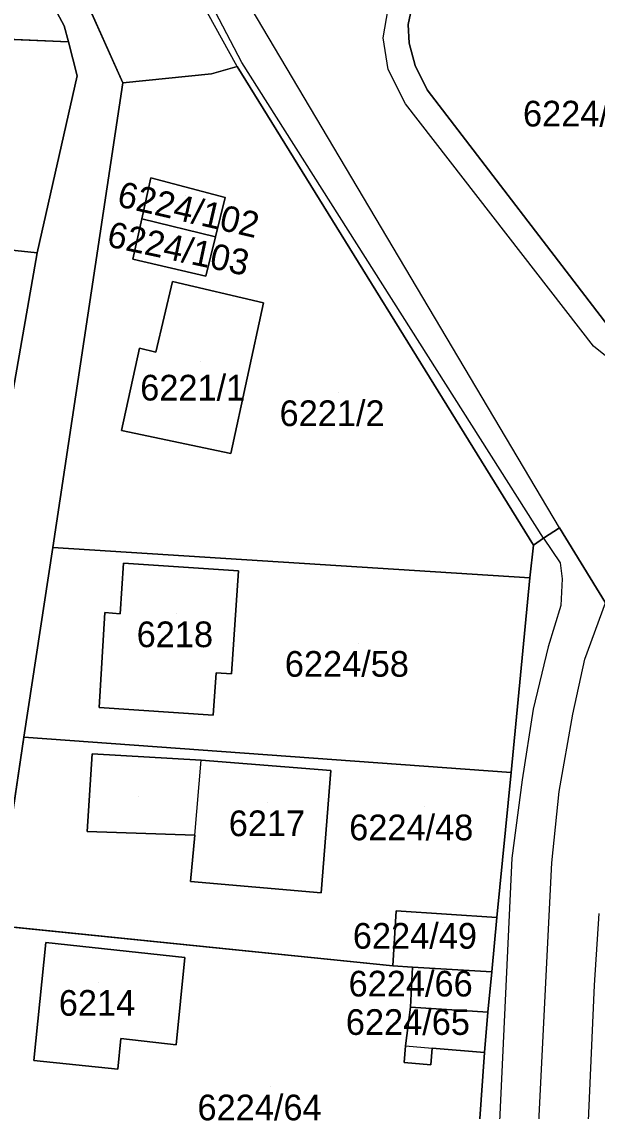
# Model space of a CAD drawing. Extents: x -266199 to -261993, y -1239047 to -1235108.
# Drawn here: x -263718.6 to -263673.7, y -1236139.4 to -1236054.6 of the extents above; entities that cross this region are included whole.
import ezdxf

# ---------------------------------------------------------------- set-up
doc = ezdxf.new("R2010")
doc.units = 0
for name, color, linetype in [('body_kn', 7, 'Continuous'), ('kladpar_druhypozemkov', 7, 'Continuous'), ('kladpar_hranice', 7, 'Continuous'), ('kladpar_parcelnecisla', 7, 'Continuous'), ('kladpar_plochy', 7, 'Continuous'), ('zappar_hrandruhpozemk', 7, 'Continuous')]:
    doc.layers.add(name, color=color, linetype=linetype)

msp = doc.modelspace()

# ---------------------------------------------------------------- linework, layer by layer
at = {"layer": 'body_kn'}
for p, q in [((-263715.28, -1236054.87), (-263715.28, -1236054.87)), ((-263688.48, -1236054.78), (-263688.48, -1236054.78)), ((-263690.41, -1236055.82), (-263690.41, -1236055.82)), ((-263714.94, -1236056.13), (-263714.94, -1236056.13)), ((-263714.94, -1236056.13), (-263714.94, -1236056.13)), ((-263688.4, -1236056.23), (-263688.4, -1236056.23)), ((-263701.79, -1236058.03), (-263701.79, -1236058.03)), ((-263701.79, -1236058.03), (-263701.79, -1236058.03)), ((-263701.43, -1236057.72), (-263701.43, -1236057.72)), ((-263690.04, -1236058.28), (-263690.04, -1236058.28)), ((-263687.92, -1236057.95), (-263687.92, -1236057.95)), ((-263714.25, -1236058.77), (-263714.25, -1236058.77)), ((-263703.78, -1236058.61), (-263703.78, -1236058.61)), ((-263710.7, -1236059.31), (-263710.7, -1236059.31)), ((-263710.7, -1236059.31), (-263710.7, -1236059.31)), ((-263687, -1236059.86), (-263687, -1236059.86)), ((-263688.67, -1236060.94), (-263688.67, -1236060.94)), ((-263708.52, -1236066.71), (-263708.52, -1236066.71)), ((-263702.73, -1236068.23), (-263702.73, -1236068.23)), ((-263702.73, -1236068.23), (-263702.73, -1236068.23)), ((-263709.23, -1236069.89), (-263709.23, -1236069.89)), ((-263703.48, -1236071.29), (-263703.48, -1236071.29)), ((-263703.48, -1236071.29), (-263703.48, -1236071.29)), ((-263717.36, -1236072.55), (-263717.36, -1236072.55)), ((-263709.93, -1236073.03), (-263709.93, -1236073.03)), ((-263704.23, -1236074.36), (-263704.23, -1236074.36)), ((-263706.82, -1236074.77), (-263706.82, -1236074.77)), ((-263699.74, -1236076.44), (-263699.74, -1236076.44)), ((-263699.74, -1236076.44), (-263699.74, -1236076.44)), ((-263709.39, -1236079.97), (-263709.39, -1236079.97)), ((-263708.12, -1236080.28), (-263708.12, -1236080.28)), ((-263674.05, -1236079.8), (-263674.05, -1236079.8)), ((-263710.8, -1236086.38), (-263710.8, -1236086.38)), ((-263702.28, -1236088.17), (-263702.28, -1236088.17)), ((-263676.68, -1236093.96), (-263676.68, -1236093.96)), ((-263676.68, -1236093.96), (-263676.68, -1236093.96)), ((-263677.94, -1236094.75), (-263677.94, -1236094.75)), ((-263677.94, -1236094.75), (-263677.94, -1236094.75)), ((-263716.15, -1236095.47), (-263716.15, -1236095.47)), ((-263678.7, -1236095.31), (-263678.7, -1236095.31)), ((-263710.65, -1236096.71), (-263710.65, -1236096.71)), ((-263701.68, -1236097.31), (-263701.68, -1236097.31)), ((-263701.68, -1236097.31), (-263701.68, -1236097.31)), ((-263676.64, -1236096.67), (-263676.64, -1236096.67)), ((-263679.01, -1236097.85), (-263679.01, -1236097.85)), ((-263679.01, -1236097.85), (-263679.01, -1236097.85)), ((-263676.49, -1236097.93), (-263676.49, -1236097.93)), ((-263712.1, -1236100.55), (-263712.1, -1236100.55)), ((-263710.9, -1236100.64), (-263710.9, -1236100.64)), ((-263676.59, -1236099.99), (-263676.59, -1236099.99)), ((-263677.57, -1236103.21), (-263677.57, -1236103.21)), ((-263674.72, -1236104.17), (-263674.72, -1236104.17)), ((-263703.44, -1236105.24), (-263703.44, -1236105.24)), ((-263702.23, -1236105.32), (-263702.23, -1236105.32)), ((-263712.55, -1236107.94), (-263712.55, -1236107.94)), ((-263678.73, -1236108.06), (-263678.73, -1236108.06)), ((-263703.65, -1236108.54), (-263703.65, -1236108.54)), ((-263675.64, -1236108.45), (-263675.64, -1236108.45)), ((-263718.4, -1236110.25), (-263718.4, -1236110.25)), ((-263713.08, -1236111.54), (-263713.08, -1236111.54)), ((-263704.6, -1236112.04), (-263704.6, -1236112.04)), ((-263694.49, -1236112.83), (-263694.49, -1236112.83)), ((-263694.49, -1236112.83), (-263694.49, -1236112.83)), ((-263680.46, -1236112.99), (-263680.46, -1236112.99)), ((-263680.46, -1236112.99), (-263680.46, -1236112.99)), ((-263679.6, -1236113.56), (-263679.6, -1236113.56)), ((-263676.71, -1236114.47), (-263676.71, -1236114.47)), ((-263713.47, -1236117.6), (-263713.47, -1236117.6)), ((-263705.1, -1236117.87), (-263705.1, -1236117.87)), ((-263705.1, -1236117.87), (-263705.1, -1236117.87)), ((-263680.39, -1236119.66), (-263680.39, -1236119.66)), ((-263677.29, -1236120.03), (-263677.29, -1236120.03)), ((-263705.42, -1236121.47), (-263705.42, -1236121.47)), ((-263695.24, -1236122.36), (-263695.24, -1236122.36)), ((-263689.4, -1236123.77), (-263689.4, -1236123.77)), ((-263681.57, -1236124.27), (-263681.57, -1236124.27)), ((-263681.57, -1236124.27), (-263681.57, -1236124.27)), ((-263716.69, -1236126.24), (-263716.69, -1236126.24)), ((-263716.69, -1236126.24), (-263716.69, -1236126.24)), ((-263705.87, -1236127.4), (-263705.87, -1236127.4)), ((-263689.67, -1236128.05), (-263689.67, -1236128.05)), ((-263688.13, -1236128.14), (-263688.13, -1236128.14)), ((-263681.97, -1236128.52), (-263681.97, -1236128.52)), ((-263681.97, -1236128.52), (-263681.97, -1236128.52)), ((-263673.98, -1236129.56), (-263673.98, -1236129.56)), ((-263688.3, -1236131.27), (-263688.3, -1236131.27)), ((-263682.27, -1236131.64), (-263682.27, -1236131.64)), ((-263682.27, -1236131.64), (-263682.27, -1236131.64)), ((-263710.86, -1236133.7), (-263710.86, -1236133.7)), ((-263706.54, -1236134.19), (-263706.54, -1236134.19)), ((-263688.67, -1236134.27), (-263688.67, -1236134.27)), ((-263688.67, -1236134.27), (-263688.67, -1236134.27)), ((-263686.6, -1236134.46), (-263686.6, -1236134.46)), ((-263717.62, -1236135.41), (-263717.62, -1236135.41)), ((-263682.54, -1236134.8), (-263682.54, -1236134.8)), ((-263682.54, -1236134.8), (-263682.54, -1236134.8)), ((-263711.08, -1236136.09), (-263711.08, -1236136.09)), ((-263688.78, -1236135.58), (-263688.78, -1236135.58)), ((-263686.71, -1236135.75), (-263686.71, -1236135.75))]:
    msp.add_line(p, q, dxfattribs=at)
at = {"layer": 'kladpar_druhypozemkov'}
for p, q in [((-263705.83, -1236068.05), (-263705.83, -1236068.05)), ((-263706.54, -1236071.25), (-263706.54, -1236071.25)), ((-263704.63, -1236081.03), (-263704.63, -1236081.03)), ((-263693.9, -1236083.43), (-263693.9, -1236083.43)), ((-263706.52, -1236100.64), (-263706.52, -1236100.64)), ((-263692.32, -1236102.94), (-263692.32, -1236102.94)), ((-263709.45, -1236114.87), (-263709.45, -1236114.87)), ((-263699.42, -1236115.35), (-263699.42, -1236115.35)), ((-263687.21, -1236115.67), (-263687.21, -1236115.67)), ((-263685.65, -1236124.78), (-263685.65, -1236124.78)), ((-263712.61, -1236129.33), (-263712.61, -1236129.33)), ((-263685.24, -1236128.91), (-263685.24, -1236128.91)), ((-263685.46, -1236131.93), (-263685.46, -1236131.93)), ((-263699.2, -1236137.47), (-263699.2, -1236137.47))]:
    msp.add_line(p, q, dxfattribs=at)
at = {"layer": 'kladpar_hranice'}
msp.add_line((-263749.51, -1236054.62), (-263714.94, -1236056.13), dxfattribs=at)
for points in [[(-263656.49, -1236026.11), (-263663.26, -1236071.1), (-263666.47, -1236075.53), (-263667.85, -1236077.92), (-263669.29, -1236078.6), (-263670.95, -1236079.1), (-263672.59, -1236078.64), (-263687, -1236059.86), (-263687.92, -1236057.95), (-263688.4, -1236056.23), (-263688.48, -1236054.78), (-263688.07, -1236052.8), (-263687.34, -1236051.08), (-263686.46, -1236049.88), (-263685.42, -1236048.73), (-263683, -1236046.49), (-263685.49, -1236046.11), (-263684.35, -1236045.04), (-263679.07, -1236040.74), (-263669.96, -1236034.69), (-263667.99, -1236033.51), (-263656.49, -1236026.11)], [(-263720.89, -1236036.53), (-263710.7, -1236059.31), (-263716.15, -1236095.47), (-263718.4, -1236110.25), (-263720.59, -1236124.9), (-263723.1, -1236140.28), (-263725.24, -1236155.23), (-263727.46, -1236170.37), (-263729.42, -1236183.71), (-263713.18, -1236185.71), (-263707.79, -1236180.57), (-263707.71, -1236180.49), (-263700.56, -1236173.28), (-263698.91, -1236171.95), (-263695.79, -1236169.05), (-263692.21, -1236166.38), (-263690.66, -1236165.72), (-263688.04, -1236163.58), (-263683.92, -1236161.38)], [(-263673.11, -1236099.79), (-263676.68, -1236093.96), (-263677.94, -1236094.75), (-263678.7, -1236095.31), (-263701.79, -1236058.03), (-263703.78, -1236058.61), (-263710.7, -1236059.31), (-263720.89, -1236036.53)], [(-263724.61, -1236037.45), (-263724.07, -1236038.57), (-263715.28, -1236054.87), (-263714.94, -1236056.13), (-263749.51, -1236054.62), (-263750.73, -1236054.57), (-263750.47, -1236039.91), (-263745.83, -1236039.6), (-263724.61, -1236037.45)], [(-263736.76, -1236189.93), (-263734.43, -1236175.11), (-263732.24, -1236160.36), (-263730.04, -1236145.4), (-263727.8, -1236130.6), (-263725.42, -1236115.62), (-263723.28, -1236101.5), (-263719.97, -1236087.39), (-263717.36, -1236072.55), (-263714.25, -1236058.77), (-263714.94, -1236056.13), (-263715.28, -1236054.87), (-263724.07, -1236038.57)], [(-263685.49, -1236046.11), (-263683, -1236046.49), (-263685.42, -1236048.73), (-263686.46, -1236049.88), (-263687.34, -1236051.08), (-263688.07, -1236052.8), (-263688.48, -1236054.78), (-263688.4, -1236056.23), (-263687.92, -1236057.95), (-263687, -1236059.86), (-263672.59, -1236078.64)], [(-263714.94, -1236056.13), (-263714.25, -1236058.77), (-263717.36, -1236072.55), (-263735.83, -1236070.61), (-263749.48, -1236069.17)], [(-263710.7, -1236059.31), (-263703.78, -1236058.61), (-263701.79, -1236058.03), (-263678.7, -1236095.31), (-263679.01, -1236097.85), (-263716.15, -1236095.47), (-263710.7, -1236059.31)], [(-263704.23, -1236074.36), (-263703.48, -1236071.29), (-263702.73, -1236068.23), (-263708.52, -1236066.71), (-263709.23, -1236069.89), (-263709.93, -1236073.03), (-263704.23, -1236074.36)], [(-263702.73, -1236068.23), (-263703.48, -1236071.29), (-263709.23, -1236069.89), (-263708.52, -1236066.71), (-263702.73, -1236068.23)], [(-263703.48, -1236071.29), (-263704.23, -1236074.36), (-263709.93, -1236073.03), (-263709.23, -1236069.89), (-263703.48, -1236071.29)], [(-263735.83, -1236070.61), (-263717.36, -1236072.55), (-263719.97, -1236087.39), (-263737.25, -1236085.49), (-263737, -1236083.26), (-263735.83, -1236083.38), (-263735.64, -1236081.26), (-263731.44, -1236081.52), (-263730.6, -1236072.06), (-263735.94, -1236071.6), (-263735.83, -1236070.61)], [(-263702.28, -1236088.17), (-263699.74, -1236076.44), (-263706.82, -1236074.77), (-263708.12, -1236080.28), (-263709.39, -1236079.97), (-263710.8, -1236086.38), (-263702.28, -1236088.17)], [(-263699.74, -1236076.44), (-263702.28, -1236088.17), (-263710.8, -1236086.38), (-263709.39, -1236079.97), (-263708.12, -1236080.28), (-263706.82, -1236074.77), (-263699.74, -1236076.44)], [(-263686.35, -1236234.75), (-263682.77, -1236169.91), (-263679.88, -1236169.78), (-263678.38, -1236170.33), (-263677.33, -1236171.14), (-263676.53, -1236172.27), (-263676.17, -1236173.19), (-263674.98, -1236152.21), (-263676.59, -1236155.85), (-263679.23, -1236159.31), (-263682.4, -1236162.06), (-263683.92, -1236161.38), (-263683.92, -1236158.86), (-263683.18, -1236144), (-263682.54, -1236134.8), (-263682.27, -1236131.64), (-263681.97, -1236128.52), (-263681.57, -1236124.27), (-263680.46, -1236112.99), (-263679.01, -1236097.85), (-263678.7, -1236095.31), (-263677.94, -1236094.75), (-263676.68, -1236093.96), (-263673.11, -1236099.79)], [(-263679.01, -1236097.85), (-263680.46, -1236112.99), (-263718.4, -1236110.25), (-263716.15, -1236095.47), (-263679.01, -1236097.85)], [(-263702.23, -1236105.32), (-263701.68, -1236097.31), (-263710.65, -1236096.71), (-263710.9, -1236100.64), (-263712.1, -1236100.55), (-263712.55, -1236107.94), (-263703.65, -1236108.54), (-263703.44, -1236105.24), (-263702.23, -1236105.32)], [(-263701.68, -1236097.31), (-263702.23, -1236105.32), (-263703.44, -1236105.24), (-263703.65, -1236108.54), (-263712.55, -1236107.94), (-263712.1, -1236100.55), (-263710.9, -1236100.64), (-263710.65, -1236096.71), (-263701.68, -1236097.31)], [(-263680.46, -1236112.99), (-263681.57, -1236124.27), (-263689.4, -1236123.77), (-263689.67, -1236128.05), (-263720.59, -1236124.9), (-263718.4, -1236110.25), (-263680.46, -1236112.99)], [(-263695.24, -1236122.36), (-263694.49, -1236112.83), (-263704.6, -1236112.04), (-263713.08, -1236111.54), (-263713.47, -1236117.6), (-263705.1, -1236117.87), (-263705.42, -1236121.47), (-263695.24, -1236122.36)], [(-263694.49, -1236112.83), (-263695.24, -1236122.36), (-263705.42, -1236121.47), (-263705.1, -1236117.87), (-263713.47, -1236117.6), (-263713.08, -1236111.54), (-263704.6, -1236112.04), (-263694.49, -1236112.83)], [(-263681.57, -1236124.27), (-263681.97, -1236128.52), (-263688.13, -1236128.14), (-263689.67, -1236128.05), (-263689.4, -1236123.77), (-263681.57, -1236124.27)], [(-263682.54, -1236134.8), (-263683.18, -1236144), (-263723.1, -1236140.28), (-263720.59, -1236124.9), (-263689.67, -1236128.05), (-263688.13, -1236128.14), (-263688.3, -1236131.27), (-263688.67, -1236134.27), (-263688.78, -1236135.58), (-263686.71, -1236135.75), (-263686.6, -1236134.46), (-263682.54, -1236134.8)], [(-263705.87, -1236127.4), (-263716.69, -1236126.24), (-263717.62, -1236135.41), (-263711.08, -1236136.09), (-263710.86, -1236133.7), (-263706.54, -1236134.19), (-263705.87, -1236127.4)], [(-263716.69, -1236126.24), (-263705.87, -1236127.4), (-263706.54, -1236134.19), (-263710.86, -1236133.7), (-263711.08, -1236136.09), (-263717.62, -1236135.41), (-263716.69, -1236126.24)], [(-263681.97, -1236128.52), (-263682.27, -1236131.64), (-263688.3, -1236131.27), (-263688.13, -1236128.14), (-263681.97, -1236128.52)], [(-263682.27, -1236131.64), (-263682.54, -1236134.8), (-263686.6, -1236134.46), (-263686.71, -1236135.75), (-263688.78, -1236135.58), (-263688.67, -1236134.27), (-263688.3, -1236131.27), (-263682.27, -1236131.64)]]:
    msp.add_lwpolyline(points, dxfattribs=at)
at = {"layer": 'kladpar_plochy'}
for p, q in [((-263710.7, -1236059.31), (-263720.89, -1236036.53)), ((-263688.48, -1236054.78), (-263688.07, -1236052.8)), ((-263688.07, -1236052.8), (-263688.48, -1236054.78)), ((-263749.51, -1236054.62), (-263714.94, -1236056.13)), ((-263688.4, -1236056.23), (-263688.48, -1236054.78)), ((-263688.48, -1236054.78), (-263688.4, -1236056.23)), ((-263714.94, -1236056.13), (-263714.25, -1236058.77)), ((-263687.92, -1236057.95), (-263688.4, -1236056.23)), ((-263688.4, -1236056.23), (-263687.92, -1236057.95)), ((-263703.78, -1236058.61), (-263701.79, -1236058.03)), ((-263701.79, -1236058.03), (-263703.78, -1236058.61)), ((-263701.79, -1236058.03), (-263678.7, -1236095.31)), ((-263678.7, -1236095.31), (-263701.79, -1236058.03)), ((-263687, -1236059.86), (-263687.92, -1236057.95)), ((-263687.92, -1236057.95), (-263687, -1236059.86)), ((-263714.25, -1236058.77), (-263717.36, -1236072.55)), ((-263710.7, -1236059.31), (-263703.78, -1236058.61)), ((-263703.78, -1236058.61), (-263710.7, -1236059.31)), ((-263716.15, -1236095.47), (-263710.7, -1236059.31)), ((-263672.59, -1236078.64), (-263687, -1236059.86)), ((-263687, -1236059.86), (-263672.59, -1236078.64)), ((-263708.52, -1236066.71), (-263709.23, -1236069.89)), ((-263702.73, -1236068.23), (-263708.52, -1236066.71)), ((-263703.48, -1236071.29), (-263702.73, -1236068.23)), ((-263709.23, -1236069.89), (-263709.93, -1236073.03)), ((-263717.36, -1236072.55), (-263735.83, -1236070.61)), ((-263704.23, -1236074.36), (-263703.48, -1236071.29)), ((-263709.93, -1236073.03), (-263704.23, -1236074.36)), ((-263706.82, -1236074.77), (-263708.12, -1236080.28)), ((-263699.74, -1236076.44), (-263706.82, -1236074.77)), ((-263702.28, -1236088.17), (-263699.74, -1236076.44)), ((-263709.39, -1236079.97), (-263710.8, -1236086.38)), ((-263708.12, -1236080.28), (-263709.39, -1236079.97)), ((-263710.8, -1236086.38), (-263702.28, -1236088.17)), ((-263676.68, -1236093.96), (-263677.94, -1236094.75)), ((-263673.11, -1236099.79), (-263676.68, -1236093.96)), ((-263677.94, -1236094.75), (-263678.7, -1236095.31)), ((-263718.4, -1236110.25), (-263716.15, -1236095.47)), ((-263716.15, -1236095.47), (-263679.01, -1236097.85)), ((-263679.01, -1236097.85), (-263716.15, -1236095.47)), ((-263678.7, -1236095.31), (-263679.01, -1236097.85)), ((-263710.65, -1236096.71), (-263710.9, -1236100.64)), ((-263701.68, -1236097.31), (-263710.65, -1236096.71)), ((-263702.23, -1236105.32), (-263701.68, -1236097.31)), ((-263679.01, -1236097.85), (-263680.46, -1236112.99)), ((-263712.1, -1236100.55), (-263712.55, -1236107.94)), ((-263710.9, -1236100.64), (-263712.1, -1236100.55)), ((-263703.65, -1236108.54), (-263703.44, -1236105.24)), ((-263703.44, -1236105.24), (-263702.23, -1236105.32)), ((-263712.55, -1236107.94), (-263703.65, -1236108.54)), ((-263720.59, -1236124.9), (-263718.4, -1236110.25)), ((-263718.4, -1236110.25), (-263680.46, -1236112.99)), ((-263680.46, -1236112.99), (-263718.4, -1236110.25)), ((-263713.08, -1236111.54), (-263713.47, -1236117.6)), ((-263704.6, -1236112.04), (-263713.08, -1236111.54)), ((-263694.49, -1236112.83), (-263704.6, -1236112.04)), ((-263695.24, -1236122.36), (-263694.49, -1236112.83)), ((-263680.46, -1236112.99), (-263681.57, -1236124.27)), ((-263713.47, -1236117.6), (-263705.1, -1236117.87)), ((-263705.1, -1236117.87), (-263705.42, -1236121.47)), ((-263705.42, -1236121.47), (-263695.24, -1236122.36)), ((-263689.4, -1236123.77), (-263689.67, -1236128.05)), ((-263681.57, -1236124.27), (-263689.4, -1236123.77)), ((-263720.59, -1236124.9), (-263689.67, -1236128.05)), ((-263689.67, -1236128.05), (-263720.59, -1236124.9)), ((-263716.69, -1236126.24), (-263717.62, -1236135.41)), ((-263705.87, -1236127.4), (-263716.69, -1236126.24)), ((-263706.54, -1236134.19), (-263705.87, -1236127.4)), ((-263689.67, -1236128.05), (-263688.13, -1236128.14)), ((-263688.13, -1236128.14), (-263688.3, -1236131.27)), ((-263688.3, -1236131.27), (-263688.67, -1236134.27)), ((-263711.08, -1236136.09), (-263710.86, -1236133.7)), ((-263710.86, -1236133.7), (-263706.54, -1236134.19)), ((-263688.67, -1236134.27), (-263688.78, -1236135.58)), ((-263686.71, -1236135.75), (-263686.6, -1236134.46)), ((-263686.6, -1236134.46), (-263682.54, -1236134.8)), ((-263717.62, -1236135.41), (-263711.08, -1236136.09)), ((-263682.54, -1236134.8), (-263683.18, -1236144)), ((-263688.78, -1236135.58), (-263686.71, -1236135.75))]:
    msp.add_line(p, q, dxfattribs=at)
for points in [[(-263720.89, -1236036.53), (-263710.7, -1236059.31), (-263716.15, -1236095.47), (-263718.4, -1236110.25), (-263720.59, -1236124.9), (-263723.1, -1236140.28)], [(-263736.76, -1236189.93), (-263734.43, -1236175.11), (-263732.24, -1236160.36), (-263730.04, -1236145.4), (-263727.8, -1236130.6), (-263725.42, -1236115.62), (-263723.28, -1236101.5), (-263719.97, -1236087.39), (-263717.36, -1236072.55), (-263714.25, -1236058.77), (-263714.94, -1236056.13), (-263715.28, -1236054.87), (-263724.07, -1236038.57)], [(-263686.35, -1236234.75), (-263682.77, -1236169.91), (-263679.88, -1236169.78), (-263678.38, -1236170.33), (-263677.33, -1236171.14), (-263676.53, -1236172.27), (-263676.17, -1236173.19), (-263674.98, -1236152.21), (-263676.59, -1236155.85), (-263679.23, -1236159.31), (-263682.4, -1236162.06), (-263683.92, -1236161.38), (-263683.92, -1236158.86), (-263683.18, -1236144), (-263682.54, -1236134.8), (-263682.27, -1236131.64), (-263681.97, -1236128.52), (-263681.57, -1236124.27), (-263680.46, -1236112.99), (-263679.01, -1236097.85), (-263678.7, -1236095.31), (-263677.94, -1236094.75), (-263676.68, -1236093.96), (-263673.11, -1236099.79)]]:
    msp.add_lwpolyline(points, dxfattribs=at)
for points in [[(-263724.61, -1236037.45), (-263724.07, -1236038.57), (-263715.28, -1236054.87), (-263714.94, -1236056.13), (-263749.51, -1236054.62), (-263750.73, -1236054.57), (-263750.47, -1236039.91), (-263745.83, -1236039.6)], [(-263702.73, -1236068.23), (-263703.48, -1236071.29), (-263709.23, -1236069.89), (-263708.52, -1236066.71)], [(-263703.48, -1236071.29), (-263704.23, -1236074.36), (-263709.93, -1236073.03), (-263709.23, -1236069.89)], [(-263735.83, -1236070.61), (-263717.36, -1236072.55), (-263719.97, -1236087.39), (-263737.25, -1236085.49), (-263737, -1236083.26), (-263735.83, -1236083.38), (-263735.64, -1236081.26), (-263731.44, -1236081.52), (-263730.6, -1236072.06), (-263735.94, -1236071.6)], [(-263699.74, -1236076.44), (-263702.28, -1236088.17), (-263710.8, -1236086.38), (-263709.39, -1236079.97), (-263708.12, -1236080.28), (-263706.82, -1236074.77)], [(-263701.68, -1236097.31), (-263702.23, -1236105.32), (-263703.44, -1236105.24), (-263703.65, -1236108.54), (-263712.55, -1236107.94), (-263712.1, -1236100.55), (-263710.9, -1236100.64), (-263710.65, -1236096.71)], [(-263694.49, -1236112.83), (-263695.24, -1236122.36), (-263705.42, -1236121.47), (-263705.1, -1236117.87), (-263713.47, -1236117.6), (-263713.08, -1236111.54), (-263704.6, -1236112.04)], [(-263681.57, -1236124.27), (-263681.97, -1236128.52), (-263688.13, -1236128.14), (-263689.67, -1236128.05), (-263689.4, -1236123.77)], [(-263716.69, -1236126.24), (-263705.87, -1236127.4), (-263706.54, -1236134.19), (-263710.86, -1236133.7), (-263711.08, -1236136.09), (-263717.62, -1236135.41)], [(-263681.97, -1236128.52), (-263682.27, -1236131.64), (-263688.3, -1236131.27), (-263688.13, -1236128.14)], [(-263682.27, -1236131.64), (-263682.54, -1236134.8), (-263686.6, -1236134.46), (-263686.71, -1236135.75), (-263688.78, -1236135.58), (-263688.67, -1236134.27), (-263688.3, -1236131.27)]]:
    msp.add_lwpolyline(points, close=True, dxfattribs=at)
at = {"layer": 'zappar_hrandruhpozemk'}
for p, q in [((-263676.68, -1236093.96), (-263711.99, -1236034.46)), ((-263701.43, -1236057.72), (-263713.36, -1236034.88)), ((-263677.94, -1236094.75), (-263701.43, -1236057.72)), ((-263674.05, -1236079.8), (-263688.67, -1236060.94)), ((-263705.1, -1236117.87), (-263704.6, -1236112.04)), ((-263677.29, -1236120.03), (-263676.71, -1236114.47)), ((-263680.39, -1236119.66), (-263682.4, -1236162.06)), ((-263679.23, -1236159.31), (-263677.29, -1236120.03)), ((-263673.63, -1236123.97), (-263673.98, -1236129.56)), ((-263673.98, -1236129.56), (-263674.98, -1236152.21)), ((-263688.67, -1236134.27), (-263686.6, -1236134.46))]:
    msp.add_line(p, q, dxfattribs=at)
for points in [[(-263701.79, -1236058.03), (-263714.97, -1236034.18), (-263720.75, -1236022.68), (-263726.68, -1236009.43), (-263739.09, -1235973.69), (-263751.32, -1235938.01)], [(-263688.67, -1236060.94), (-263690.04, -1236058.28), (-263690.41, -1236055.82), (-263689.64, -1236051.27), (-263688.96, -1236049.9), (-263687.89, -1236048.47), (-263686.86, -1236047.39), (-263685.49, -1236046.11)], [(-263670.67, -1236081.9), (-263672.04, -1236081.43), (-263674.05, -1236079.8)], [(-263677.94, -1236094.75), (-263676.64, -1236096.67), (-263676.49, -1236097.93), (-263676.59, -1236099.99), (-263677.57, -1236103.21), (-263678.73, -1236108.06), (-263679.6, -1236113.56), (-263680.39, -1236119.66)], [(-263676.71, -1236114.47), (-263675.64, -1236108.45), (-263674.72, -1236104.17), (-263673.11, -1236099.79)]]:
    msp.add_lwpolyline(points, dxfattribs=at)

# ---------------------------------------------------------------- texts
at = {"layer": 'kladpar_parcelnecisla'}
for s, p in [('6224/272', (-263679.531, -1236062.71)), ('6221/1', (-263709.344, -1236084.04)), ('6221/2', (-263698.49, -1236086.03)), ('6218', (-263709.621, -1236103.24)), ('6224/58', (-263698.083, -1236105.54)), ('6217', (-263702.45, -1236117.95)), ('6224/48', (-263693.068, -1236118.27)), ('6224/49', (-263692.784, -1236126.71)), ('6224/66', (-263693.114, -1236130.43)), ('6214', (-263715.687, -1236131.93)), ('6224/65', (-263693.329, -1236133.42)), ('6224/64', (-263704.884, -1236140.07))]:
    msp.add_text(s, height=2, dxfattribs=at).set_placement(p)
for s, rotation, p in [('6224/102', 347, (-263711.236, -1236068.895)), ('6224/103', 348, (-263712.028, -1236072.024))]:
    msp.add_text(s, height=2, rotation=rotation, dxfattribs=at).set_placement(p)

doc.saveas('drawing.dxf')
